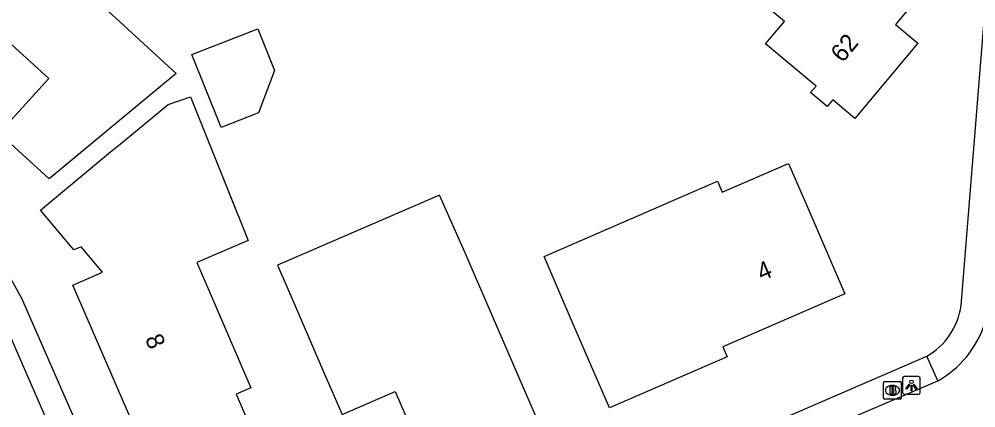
# Model space of a CAD drawing. Extents: x 157767 to 159171, y 387842 to 389425.
# Drawn here: x 158361.5 to 158415.5, y 388759 to 388780.9 of the extents above; entities that cross this region are included whole.
import ezdxf

# ---------------------------------------------------------------- set-up
doc = ezdxf.new("R2010")
doc.units = 0
for name, color, linetype in [('IMGEO_Brandkraan', 7, 'Continuous'), ('IMGEO_Lichtpunt', 7, 'Continuous'), ('IMGEO_Pand', 7, 'Continuous'), ('IMGEO_Pand_nummerreeks', 7, 'Continuous'), ('IMGEO_Rijbaan_lokaal_open', 7, 'Continuous'), ('IMGEO_Voetpad_open', 7, 'Continuous')]:
    doc.layers.add(name, color=color, linetype=linetype)

msp = doc.modelspace()

# ---------------------------------------------------------------- linework, layer by layer
at = {"layer": 'IMGEO_Brandkraan'}
for p, q in [((158410.329, 388760.493), (158411.181, 388760.493)), ((158410.254, 388759.567), (158410.254, 388760.419)), ((158410.742, 388760.273), (158410.767, 388760.273)), ((158411.255, 388760.419), (158411.255, 388759.567)), ((158411.181, 388759.493), (158410.329, 388759.493)), ((158410.765, 388759.713), (158410.74, 388759.713))]:
    msp.add_line(p, q, dxfattribs=at)
for points in [[(158410.329, 388760.493), (158411.181, 388760.493)], [(158410.254, 388759.567), (158410.254, 388760.419)], [(158410.602, 388760.193), (158410.602, 388759.793), (158410.815, 388759.793)], [(158410.833, 388760.193), (158410.602, 388760.193)], [(158410.781, 388760.112), (158410.727, 388760.112), (158410.727, 388760.036)], [(158410.727, 388760.036), (158410.78, 388760.036)], [(158410.789, 388759.96), (158410.727, 388759.96), (158410.727, 388759.879)], [(158411.255, 388760.419), (158411.255, 388759.567)], [(158411.181, 388759.493), (158410.329, 388759.493)], [(158410.727, 388759.879), (158410.789, 388759.879)]]:
    msp.add_lwpolyline(points, dxfattribs=at)
for centre, radius, start, end in [((158410.331, 388760.417), 0.0765, 91.552, 178.448), ((158410.331, 388760.417), 0.0765, 91.552, 178.448), ((158411.179, 388760.417), 0.0765, 1.552, 88.448), ((158411.179, 388760.417), 0.0765, 1.552, 88.448), ((158410.782, 388760.074), 0.0379, 267.8285, 90.9355), ((158410.79, 388759.919), 0.0404, 269.8759, 90.5077), ((158410.837, 388760.048), 0.145, 59.4692, 91.5367), ((158410.862, 388760.095), 0.0922, 285.5137, 58.1501), ((158410.867, 388759.903), 0.105, 301.3115, 78.989), ((158410.331, 388759.569), 0.0765, 181.552, 268.448), ((158410.331, 388759.569), 0.0765, 181.552, 268.448), ((158410.821, 388760.044), 0.251, 268.6676, 293.5347), ((158411.179, 388759.569), 0.0765, 271.552, 358.448), ((158411.179, 388759.569), 0.0765, 271.552, 358.448)]:
    msp.add_arc(centre, radius, start, end, dxfattribs=at)
for centre, major_axis, ratio, start_param, end_param in [((158410.741, 388759.993), (-0.387, 0.002), 0.722429, 4.712389, 7.853982), ((158410.766, 388759.993), (-0.39, 0.002), 0.717154, 1.570796, 4.712389)]:
    msp.add_ellipse(centre, major_axis=major_axis, ratio=ratio, start_param=start_param, end_param=end_param, dxfattribs=at)
at = {"layer": 'IMGEO_Lichtpunt'}
for p, q in [((158411.329, 388760.676), (158411.329, 388759.869)), ((158411.329, 388760.676), (158411.329, 388759.869)), ((158412.231, 388760.771), (158411.423, 388760.771)), ((158412.231, 388760.771), (158411.423, 388760.771)), ((158412.325, 388759.869), (158412.325, 388760.676)), ((158412.325, 388759.869), (158412.325, 388760.676)), ((158411.423, 388759.775), (158412.231, 388759.775)), ((158411.423, 388759.775), (158412.231, 388759.775))]:
    msp.add_line(p, q, dxfattribs=at)
for points in [[(158411.703, 388760.34), (158411.742, 388760.312), (158411.554, 388760.05), (158411.516, 388760.077), (158411.703, 388760.34)], [(158411.805, 388760.292), (158411.852, 388760.292), (158411.852, 388759.97), (158411.805, 388759.97), (158411.805, 388760.292)], [(158411.915, 388760.312), (158411.953, 388760.339), (158412.14, 388760.077), (158412.101, 388760.049), (158411.915, 388760.312)]]:
    msp.add_lwpolyline(points, dxfattribs=at)
msp.add_circle((158411.828, 388760.474), 0.0994, dxfattribs=at)
for centre, start, end in [((158411.423, 388760.676), 90, 180), ((158411.423, 388760.676), 90, 180), ((158412.231, 388760.676), 0, 90), ((158412.231, 388760.676), 0, 90), ((158411.423, 388759.869), 180, 270), ((158411.423, 388759.869), 180, 270), ((158412.231, 388759.869), 270, 0), ((158412.231, 388759.869), 270, 360)]:
    msp.add_arc(centre, 0.0946, start, end, dxfattribs=at)
at = {"layer": 'IMGEO_Pand'}
for points in [[(158406.212, 388793.608), (158408.408, 388791.777), (158412.249, 388788.576), (158409.986, 388785.861), (158413.115, 388783.253), (158410.928, 388780.63), (158412.184, 388779.583), (158408.642, 388775.335), (158407.385, 388776.383), (158407.074, 388776.01), (158406.136, 388776.792), (158406.449, 388777.166), (158403.603, 388779.538), (158404.665, 388780.811), (158401.06, 388783.816), (158403.319, 388786.526), (158401.544, 388788.006), (158406.212, 388793.608)], [(158347.158, 388780.976), (158349.133, 388783.126), (158347.07, 388785.02), (158354.15, 388792.75), (158370.36, 388777.87), (158363.2, 388771.92), (158360.36, 388774.51), (158363.173, 388777.585), (158357.669, 388782.62), (158354.017, 388778.642), (158351.121, 388781.301), (158349.145, 388779.15)], [(158375.899, 388778.043), (158375, 388775.654), (158372.885, 388774.833), (158371.234, 388778.952), (158374.956, 388780.397), (158375.899, 388778.043)], [(158374.412, 388768.44), (158371.512, 388767.204), (158372.587, 388764.722), (158374.573, 388760.133), (158373.739, 388759.772), (158374.922, 388757.037), (158370.274, 388755.025), (158369.09, 388757.76), (158368.226, 388757.386), (158364.526, 388765.934), (158366.21, 388766.663), (158364.994, 388768.099), (158364.591, 388767.925), (158362.705, 388770.152), (158366.547, 388773.353), (158367.301, 388773.982), (158369.91, 388776.126), (158371.156, 388776.559), (158374.412, 388768.44)], [(158404.893, 388772.796), (158406.091, 388770.029), (158408.077, 388765.44), (158401.182, 388762.456), (158401.429, 388761.886), (158394.796, 388759.015), (158392.81, 388763.604), (158391.102, 388767.551), (158400.893, 388771.789), (158401.157, 388771.179), (158404.893, 388772.796)], [(158386.632, 388767.786), (158385.209, 388771.002), (158376.074, 388767.049), (158376.646, 388765.728), (158378.69, 388761.006), (158379.721, 388758.624), (158382.71, 388759.918), (158383.665, 388757.711), (158385.518, 388753.429), (158391.69, 388756.101), (158389.704, 388760.69), (158386.632, 388767.786)]]:
    msp.add_lwpolyline(points, dxfattribs=at)
at = {"layer": 'IMGEO_Rijbaan_lokaal_open'}
for points in [[(158360.471, 388764.256), (158366.667, 388750), (158367.555, 388747.957)], [(158400.423, 388754.963), (158408.621, 388758.511), (158413.307, 388760.529)]]:
    msp.add_lwpolyline(points, dxfattribs=at)
msp.add_arc((158410.527, 388765.514), 5.708, 299.1466, 341.5937, dxfattribs=at)
at = {"layer": 'IMGEO_Voetpad_open'}
for points in [[(158414.622, 388764.789), (158416.404, 388786.714), (158416.917, 388790.902)], [(158349.145, 388779.15), (158356.348, 388772.442), (158357.39, 388771.263), (158359.021, 388769.42), (158360.427, 388767.373), (158361.636, 388765.203), (158368.292, 388750), (158369.181, 388747.97)], [(158374.478, 388745.378), (158385.155, 388750), (158412.685, 388761.917)], [(158413.307, 388760.529), (158412.685, 388761.917)]]:
    msp.add_lwpolyline(points, dxfattribs=at)
msp.add_arc((158410.776, 388765.294), 3.88, 299.4853, 352.5198, dxfattribs=at)

# ---------------------------------------------------------------- texts
at = {"layer": 'IMGEO_Pand_nummerreeks'}
for s, rotation, p in [('62', 50.1785, (158407.947, 388778.436)), ('4', 23.4019, (158403.376, 388766.151)), ('8', 293.4051, (158368.58, 388762.91))]:
    msp.add_text(s, height=1, rotation=rotation, dxfattribs=at).set_placement(p)

doc.saveas('drawing.dxf')
